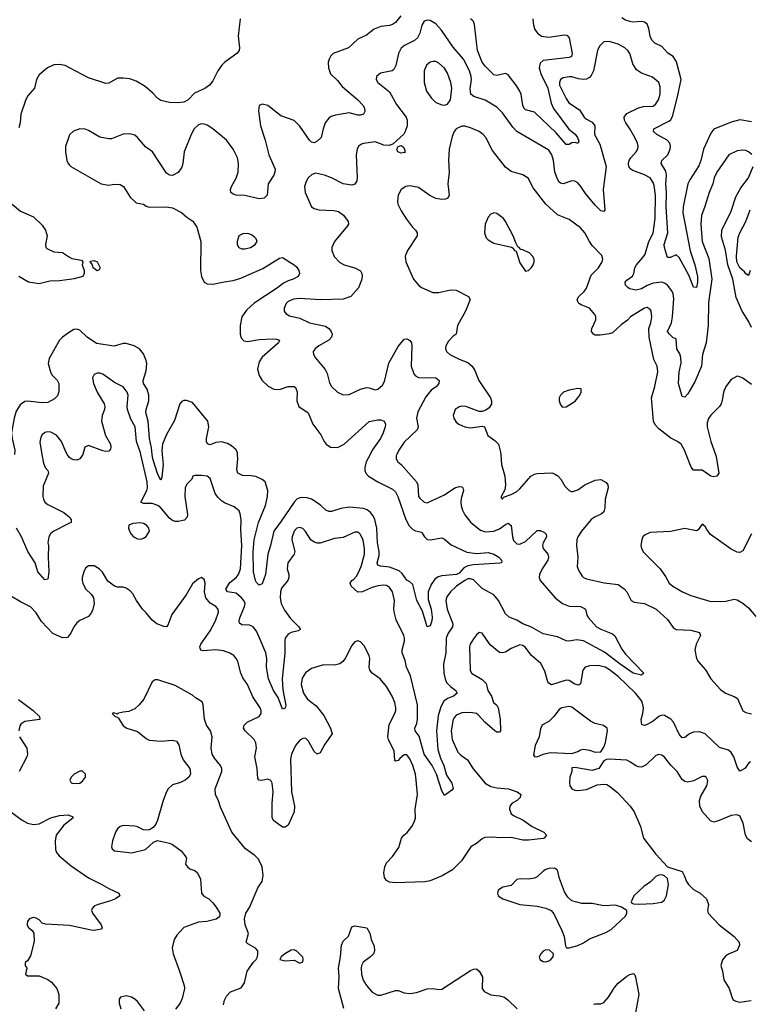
# Model space of a CAD drawing. Header units: inches. Extents: x 1839270 to 1929235, y 762242 to 910350.
# Tile 307 of 362: x 1889655 to 1894695, y 886201 to 893003. Entities that reach past the tile are written whole.
import ezdxf

# ---------------------------------------------------------------- set-up
doc = ezdxf.new("R2010")
doc.units = ezdxf.units.IN
doc.header["$MEASUREMENT"] = 0
for name, color, linetype in [('B8888', 7, 'Continuous'), ('B8889', 7, 'Continuous'), ('B8898', 7, 'Continuous'), ('B8899', 7, 'Continuous')]:
    doc.layers.add(name, color=color, linetype=linetype)

msp = doc.modelspace()

# ---------------------------------------------------------------- linework, layer by layer
at = {"layer": 'B8888', "color": 5}
for points, elevation in [([(1889809.1, 890000), (1889819.3, 889939.3), (1889830.5, 889910.5), (1889850.5, 889890), (1889854, 889870), (1889818.5, 889781.5), (1889816.1, 889710), (1889819.6, 889690), (1889828.9, 889670), (1889850, 889653.7), (1889959.1, 889599.1), (1889996, 889570), (1890000, 889564.3)], 640), ([(1890000, 889979.7), (1889989.9, 889989.9), (1889984.2, 890000)], 640), ([(1890000, 889524.7), (1889890.5, 889470), (1889869.2, 889450.8), (1889855.8, 889430), (1889850.3, 889390), (1889854.4, 889370), (1889851.7, 889290), (1889856.6, 889190), (1889850, 889139), (1889830, 889133.3), (1889779.5, 889190), (1889761.7, 889250), (1889711.7, 889330), (1889667.6, 889430), (1889633, 889490)], 640), ([(1890000, 888752.6), (1889985.1, 888734.9), (1889950, 888732.3), (1889883.5, 888763.5), (1889805.7, 888845.7), (1889770, 888905.1), (1889730, 888947.8), (1889661.4, 888981.4), (1889599, 889019)], 660), ([(1889646.4, 888306.4), (1889749, 888230), (1889792, 888190), (1889795.5, 888170), (1889792.2, 888167.8), (1889690, 888154), (1889663.4, 888136.6), (1889655.6, 888124.4), (1889649.1, 888090)], 660), ([(1889653.2, 888050), (1889704.6, 887970), (1889708.8, 887930), (1889704.2, 887910), (1889651.5, 887810)], 660), ([(1889593, 887530), (1889672.4, 887472.4), (1889710, 887453.4), (1889750, 887443.6), (1889790, 887446.9), (1889870, 887489.3), (1889930, 887505.6), (1889990.1, 887510.1), (1890000, 887506.6)], 660), ([(1890000, 887469.6), (1889961.3, 887438.7), (1889908.1, 887370), (1889899.6, 887330), (1889903.1, 887270), (1889910.3, 887250), (1889927.2, 887227.2), (1890000, 887166)], 660), ([(1890000, 886744.6), (1889833.8, 886753.8), (1889810, 886761.2), (1889790, 886784), (1889770, 886797.2), (1889750, 886801.2), (1889726.2, 886793.8), (1889710, 886775.3), (1889706.8, 886750), (1889713.7, 886733.7), (1889741, 886710), (1889753.2, 886693.2), (1889754.4, 886634.4), (1889730, 886535.3), (1889710, 886502), (1889692, 886490), (1889692, 886470), (1889704.7, 886450), (1889696, 886410), (1889710, 886398.8), (1889790, 886398.7), (1889850, 886371.6), (1889874.8, 886354.8), (1889912.7, 886310), (1889925.5, 886270), (1889926.7, 886210), (1889902.6, 886170)], 660)]:
    msp.add_lwpolyline(points, dxfattribs=dict(at, elevation=elevation))
at = {"layer": 'B8889', "color": 5}
for points, elevation in [([(1890000, 892670.4), (1889970, 892686.5), (1889930, 892693), (1889890, 892690.5), (1889848.2, 892671.8), (1889790, 892622.2), (1889772.5, 892590), (1889758.7, 892530), (1889710, 892474), (1889695.3, 892444.7), (1889662.7, 892350), (1889659.2, 892290), (1889650, 892257)], 580), ([(1890000, 892206.9), (1889972.6, 892127.4), (1889971.4, 892090), (1889981.5, 892030), (1889990.3, 892010), (1890000, 891999.5)], 620), ([(1889604.2, 891730), (1889660, 891680), (1889750, 891640.7), (1889810, 891583), (1889834.4, 891550), (1889845.5, 891510), (1889834, 891450), (1889836, 891430), (1889842, 891422), (1889890, 891400.7), (1889950, 891394), (1890000, 891363.2)], 580), ([(1890000, 891208.1), (1889930, 891199.3), (1889863.5, 891196.5), (1889790, 891178.5), (1889716.2, 891190), (1889649, 891230)], 580), ([(1890000, 890844.6), (1889950.5, 890810), (1889930.2, 890789.8), (1889858.2, 890661.8), (1889852.3, 890627.7), (1889867.2, 890570), (1889877.6, 890550), (1889913.2, 890513.2), (1889926.5, 890490), (1889926.2, 890433.8), (1889915.4, 890404.6), (1889896.1, 890383.9), (1889850, 890358.3), (1889810, 890356.3), (1889710, 890368.7), (1889690, 890365.1), (1889658, 890342), (1889630, 890299.5), (1889616.3, 890250), (1889599.8, 890150), (1889603.8, 890110), (1889621.9, 890030), (1889618.7, 890000)], 620), ([(1889984.2, 890000), (1889968.4, 890028.4), (1889943.1, 890090), (1889910, 890134), (1889870, 890154.7), (1889850, 890155.6), (1889830, 890151.8), (1889810, 890136.2), (1889801, 890119), (1889794.7, 890085.3), (1889809.1, 890000)], 640)]:
    msp.add_lwpolyline(points, dxfattribs=dict(at, elevation=elevation))
at = {"layer": 'B8898', "color": 5}
for points, elevation in [([(1890090.4, 890000), (1890087.9, 889992.1), (1890071.7, 889970), (1890050, 889960.8), (1890030, 889961.8), (1890009.9, 889969.9), (1890000, 889979.7)], 640), ([(1892260, 890000), (1892255.6, 889990), (1892255.3, 889970), (1892266.7, 889950), (1892290.1, 889930.1), (1892396.9, 889810), (1892405.8, 889790), (1892410.2, 889710.2), (1892418, 889698), (1892448.7, 889670), (1892470, 889664.7), (1892590, 889722), (1892660.9, 889770), (1892690, 889779.5), (1892710, 889777.1), (1892716.4, 889770), (1892720.3, 889750), (1892704.3, 889695.7), (1892701.6, 889670), (1892704.2, 889644.2), (1892714.2, 889614.2), (1892730, 889582), (1892770.8, 889530.8), (1892837.2, 889477.2), (1892870, 889465), (1892930, 889470.2), (1892970, 889485.3), (1893010, 889515.2), (1893030, 889524.2), (1893050.1, 889510), (1893059, 889430), (1893066.3, 889406.3), (1893090, 889383.2), (1893110, 889380.2), (1893150, 889398.5), (1893230, 889473.4), (1893250, 889474.9), (1893280.2, 889460.2), (1893291.7, 889450), (1893294.7, 889430), (1893271.3, 889390), (1893266, 889370), (1893271.3, 889350), (1893302.2, 889310), (1893307.6, 889290), (1893303.2, 889270), (1893263.5, 889210), (1893245.6, 889170), (1893243.8, 889150), (1893250.2, 889130), (1893353.4, 889010), (1893404.6, 888970), (1893450, 888951.8), (1893528.4, 888948.4), (1893556.4, 888936.4), (1893563.1, 888930), (1893572.9, 888890), (1893583.6, 888870), (1893638.9, 888810), (1893670, 888792.2), (1893750, 888759.6), (1893767.1, 888747.1), (1893815.5, 888655.5), (1893839.5, 888619.5), (1893966.8, 888490), (1893950, 888476), (1893892.7, 888490), (1893802, 888550), (1893694.7, 888634.7), (1893550, 888712.7), (1893500.5, 888719.5), (1893450, 888711), (1893430, 888712.1), (1893370, 888740.6), (1893270, 888761), (1893190, 888806), (1893130.4, 888830.4), (1893090, 888855.5), (1893035.5, 888875.5), (1893010, 888899.6), (1892963.5, 888990), (1892930, 889029.7), (1892850, 889074.8), (1892790, 889133.7), (1892770, 889141.3), (1892750, 889139.6), (1892730, 889129.3), (1892671.8, 889090), (1892631.2, 889050), (1892604.6, 889015.4), (1892598.6, 888990), (1892607.6, 888930), (1892648.2, 888830), (1892644.1, 888810), (1892614, 888766), (1892601.5, 888730), (1892598.7, 888630), (1892583.3, 888550), (1892585.6, 888490), (1892593, 888450), (1892604.1, 888424.1), (1892630, 888395.9), (1892667, 888370), (1892677.1, 888350), (1892652.2, 888330), (1892610, 888312.8), (1892585, 888295), (1892563.8, 888256.2), (1892544.9, 888195.1), (1892535.1, 888090), (1892542.3, 887962.3), (1892561.7, 887901.7), (1892585.5, 887850), (1892604.3, 887784.3), (1892639.7, 887730), (1892648.4, 887691.6), (1892640.3, 887679.7), (1892590, 887643.7), (1892570, 887676), (1892534, 887790), (1892503.5, 887850), (1892450, 887929.7), (1892413.9, 888053.9), (1892386.9, 888090), (1892384.8, 888110), (1892398.2, 888141.8), (1892403.4, 888170), (1892403, 888270), (1892354.3, 888470), (1892327.9, 888530), (1892316.7, 888576.7), (1892296.2, 888630), (1892296.8, 888650), (1892314.2, 888710), (1892313.5, 888730), (1892308.3, 888750), (1892256.8, 888856.8), (1892243.2, 888903.2), (1892239, 888930), (1892243.4, 888990), (1892230, 889051.5), (1892210, 889081.1), (1892190, 889093.8), (1892170, 889096.8), (1892128.2, 889091.8), (1892082, 889078), (1892022, 889050), (1891990, 889049.4), (1891945.1, 889090), (1891937, 889110), (1891949.6, 889130), (1891962.6, 889137.4), (1891981.8, 889158.2), (1891996.4, 889183.6), (1892013.7, 889226.3), (1892036.7, 889310), (1892037.6, 889350), (1892027.4, 889407.4), (1892010, 889447.3), (1891997.4, 889457.4), (1891990, 889462.4), (1891970, 889463.5), (1891890, 889426.2), (1891830, 889419), (1891730, 889386.8), (1891710, 889386.6), (1891690, 889392.9), (1891666.6, 889410), (1891630, 889467.3), (1891610, 889487.8), (1891590, 889494.7), (1891570, 889491.2), (1891550, 889469.4), (1891536.5, 889430), (1891535.2, 889410), (1891555.3, 889330), (1891552.2, 889310), (1891507.6, 889250), (1891503.6, 889210), (1891515.2, 889170), (1891515.2, 889150), (1891507.2, 889130), (1891463.6, 889076.4), (1891455.9, 889050), (1891453.5, 889010), (1891460.6, 888970), (1891484.2, 888924.2), (1891526.6, 888866.6), (1891583.1, 888810), (1891594.9, 888790), (1891578.9, 888781.1), (1891530, 888768.9), (1891510, 888757.6), (1891490, 888731.5), (1891485.8, 888714.3), (1891486.3, 888626.3), (1891467.3, 888450), (1891473.3, 888373.3), (1891493.4, 888266.6), (1891490, 888246), (1891470, 888241.2), (1891440.9, 888320.9), (1891408.3, 888370), (1891373.7, 888450), (1891360.7, 888530), (1891361.9, 888590), (1891354.6, 888630), (1891310, 888738), (1891290, 888778), (1891268.1, 888808.1), (1891241.5, 888821.5), (1891190, 888823.1), (1891174.5, 888834.5), (1891171.8, 888850), (1891175.8, 888870), (1891208.2, 888950), (1891211.7, 888970), (1891203.8, 888990), (1891187.8, 889010), (1891150, 889042), (1891091.6, 889050), (1891079.9, 889070), (1891105.8, 889114.2), (1891150.6, 889149.4), (1891166.9, 889170), (1891179.7, 889210), (1891189.9, 889370), (1891181.9, 889478.1), (1891184.8, 889550), (1891178.9, 889590), (1891170.6, 889610.6), (1891137.3, 889637.3), (1891070, 889665.8), (1891050, 889679.2), (1891024, 889704), (1891006.2, 889730), (1890970, 889832.7), (1890950, 889849.5), (1890910, 889855.1), (1890865.4, 889854.6), (1890850.9, 889849.1), (1890844, 889830), (1890810, 889793.6), (1890798.2, 889770), (1890796.3, 889710), (1890814.1, 889585.9), (1890812.4, 889567.6), (1890793.7, 889546.3), (1890750, 889536.1), (1890730, 889536.2), (1890710, 889543.2), (1890690, 889559.5), (1890630, 889631.3), (1890610, 889647.1), (1890570, 889660.9), (1890510, 889660.9), (1890491.1, 889670), (1890533.6, 889750), (1890537.5, 889770), (1890535, 889810), (1890491.5, 890000)], 640), ([(1890640.5, 890000), (1890645.9, 889930), (1890636.3, 889843.7), (1890630, 889822.7), (1890610, 889861.2), (1890574.5, 889970), (1890571.3, 890000)], 620), ([(1892075, 890000), (1892048.7, 889950), (1892038.4, 889910), (1892040.2, 889890), (1892047.1, 889870), (1892063.6, 889850), (1892130, 889809.6), (1892230, 889760.1), (1892250, 889742.6), (1892266.3, 889710), (1892322.8, 889550), (1892345.9, 889505.9), (1892370, 889480.7), (1892390, 889471.3), (1892430, 889463.1), (1892451.6, 889430), (1892470, 889411.6), (1892490, 889410.2), (1892570, 889424.2), (1892590, 889414), (1892635.3, 889375.3), (1892743.8, 889323.8), (1892810, 889314.8), (1892890, 889322.6), (1892930, 889310.4), (1892964, 889290), (1892984, 889270), (1892984.7, 889255.3), (1892982, 889250), (1892972.1, 889247.9), (1892790, 889237.8), (1892750, 889230.5), (1892722.4, 889217.6), (1892690, 889180.7), (1892672, 889170), (1892570, 889161.2), (1892546.6, 889153.4), (1892522.7, 889137.3), (1892497.6, 889102.4), (1892477, 889050), (1892476.9, 888996.9), (1892498.5, 888930), (1892505.1, 888874.9), (1892503.1, 888850), (1892490, 888816), (1892470, 888809), (1892436.9, 888916.9), (1892397.9, 888990), (1892370, 889101.3), (1892350, 889120.4), (1892330, 889131.1), (1892297.9, 889177.9), (1892275.6, 889195.6), (1892210, 889222.2), (1892147.7, 889227.7), (1892130, 889234), (1892125, 889250), (1892137.5, 889302.5), (1892138.8, 889330), (1892125.6, 889390), (1892121.7, 889490), (1892108.5, 889550), (1892096.3, 889576.3), (1892079.1, 889599.1), (1892056.2, 889616.2), (1892030, 889626.2), (1891930, 889636.2), (1891873.4, 889626.6), (1891810, 889605.1), (1891790, 889605.1), (1891770, 889614.5), (1891730, 889651.1), (1891671.6, 889690), (1891641.1, 889701.1), (1891610, 889703.4), (1891590, 889700.2), (1891570.1, 889689.9), (1891550, 889669.8), (1891461.8, 889538.2), (1891409.6, 889470), (1891388.6, 889370), (1891368.6, 889311.4), (1891352, 889170), (1891330, 889107), (1891310, 889097.6), (1891290, 889115.1), (1891283.5, 889130), (1891270.8, 889190), (1891268, 889328), (1891275.4, 889410), (1891305.1, 889530), (1891352.6, 889647.4), (1891367.3, 889710), (1891369.9, 889750), (1891350, 889809.7), (1891330, 889827), (1891287.3, 889847.3), (1891253.2, 889853.2), (1891193.9, 889853.9), (1891161.7, 889870), (1891154.7, 889894.7), (1891161.6, 889970), (1891159.6, 890000)], 620), ([(1892977.7, 890000), (1892983.2, 889930), (1893006, 889850), (1893010.4, 889790), (1893005.3, 889754.7), (1892981, 889710), (1892981, 889701), (1892990, 889692), (1892996, 889704), (1893050, 889723.8), (1893090, 889744.4), (1893110, 889761.6), (1893186, 889850), (1893210, 889863.6), (1893230, 889867.7), (1893330, 889872.7), (1893350, 889864.9), (1893371.8, 889851.8), (1893394, 889830), (1893420.5, 889780.5), (1893450, 889751.3), (1893470, 889742), (1893510, 889754.8), (1893559, 889790), (1893630, 889823.1), (1893670, 889826), (1893706.4, 889806.4), (1893718, 889790), (1893720.3, 889770), (1893700.1, 889690), (1893696.2, 889630), (1893690, 889602.4), (1893671.8, 889588.2), (1893630, 889569.7), (1893603.6, 889550), (1893536.9, 889470), (1893511.5, 889430), (1893504.4, 889410), (1893500.9, 889370), (1893510.2, 889290.2), (1893506.6, 889226.6), (1893516.9, 889196.9), (1893539.6, 889159.6), (1893549.3, 889149.3), (1893570, 889140.9), (1893693, 889113), (1893790, 889100.8), (1893831.5, 889071.5), (1893850, 889050.3), (1893878, 888990), (1893899.6, 888979.6), (1893970.7, 888970), (1894050.5, 888930), (1894130, 888859.1), (1894170, 888804.9), (1894190, 888790.4), (1894290, 888784.9), (1894351, 888770), (1894358, 888750), (1894327.2, 888690), (1894319.5, 888650), (1894330, 888591.3), (1894341.6, 888570), (1894393, 888513), (1894430.2, 888450.2), (1894495.8, 888375.8), (1894530, 888350.3), (1894590, 888328.7), (1894613.7, 888313.7), (1894650, 888228), (1894670, 888216.3), (1894710, 888208)], 660), ([(1894460.2, 890000), (1894465.4, 889985.4), (1894483.2, 889870), (1894470.3, 889850), (1894450, 889846), (1894429.9, 889849.9), (1894370, 889890.8), (1894310, 889891.8), (1894293, 889913), (1894258.4, 890000)], 660), ([(1890000, 889564.3), (1890010.3, 889549.7), (1890010.2, 889529.8), (1890000, 889524.7)], 640), ([(1894710, 889452), (1894650, 889335.1), (1894630, 889323), (1894610, 889325.1), (1894570, 889344.4), (1894427.7, 889447.7), (1894400.7, 889480.7), (1894390, 889502), (1894370, 889518), (1894342, 889478), (1894330, 889473.2), (1894250, 889488.2), (1894150, 889467.4), (1894010, 889461.1), (1893974.9, 889445.1), (1893960.4, 889430), (1893952, 889410), (1893946.4, 889370), (1893950.4, 889350), (1893964.4, 889324.4), (1894079.3, 889210), (1894116.9, 889156.9), (1894142.4, 889110), (1894165.5, 889090), (1894233.4, 889050), (1894290, 889026.5), (1894430, 888983.2), (1894532.8, 888987.2), (1894590, 889000.5), (1894610, 888995.5), (1894650, 888972.7), (1894690, 888939.5), (1894740, 888880)], 680), ([(1894703.7, 887876.3), (1894691.5, 887868.5), (1894663.8, 887830), (1894630, 887812), (1894610, 887840.7), (1894588.4, 887910), (1894570, 887941.1), (1894550, 887956.1), (1894490, 887976), (1894390, 888069.3), (1894350, 888083.2), (1894310, 888082.2), (1894280.9, 888070), (1894250, 888044.4), (1894230, 888041.7), (1894210, 888066.6), (1894170.4, 888150.4), (1894152, 888170), (1894110, 888195.7), (1894090, 888198), (1894070, 888189.8), (1894030, 888158.2), (1893990, 888134.8), (1893970, 888127.2), (1893951.7, 888131.7), (1893948.7, 888168.7), (1893960.3, 888210), (1893963.8, 888250), (1893955.1, 888290), (1893945.6, 888305.6), (1893908.7, 888350), (1893790, 888465), (1893730, 888511.6), (1893699.1, 888530), (1893650, 888542), (1893590, 888538.7), (1893561.6, 888530), (1893545.5, 888510), (1893530, 888416), (1893514, 888406), (1893490, 888413.7), (1893450, 888438.8), (1893430, 888441.2), (1893329, 888409), (1893310, 888419.7), (1893303.1, 888430), (1893283.2, 888503.2), (1893254.6, 888554.5), (1893189.7, 888610), (1893147.7, 888667.7), (1893130, 888678.9), (1893110, 888684), (1893050, 888660.4), (1893010, 888634.2), (1892990, 888628.3), (1892970, 888630.8), (1892904.4, 888684.4), (1892850, 888764.5), (1892830, 888769.5), (1892810, 888754.5), (1892790, 888727), (1892767.9, 888690), (1892762, 888670), (1892767.4, 888510), (1892777.1, 888490), (1892850, 888445.7), (1892876.7, 888416.7), (1892888, 888370), (1892915.2, 888330), (1892927, 888287), (1892950, 888268.4), (1892959.2, 888250), (1892974.8, 888170), (1892977, 888090), (1892970, 888081.6), (1892958.7, 888081.3), (1892950, 888081.5), (1892936.9, 888090), (1892870, 888147.8), (1892822, 888202), (1892810, 888209.7), (1892770, 888216.2), (1892710, 888213.7), (1892670, 888197.6), (1892649.6, 888170.4), (1892634.8, 888090), (1892642.4, 888030), (1892682, 887942), (1892701.3, 887921.3), (1892749.5, 887889.5), (1892786.9, 887826.9), (1892870.4, 887730), (1892910, 887706), (1892950, 887696.9), (1893030.7, 887690), (1893090.6, 887670), (1893113.4, 887653.4), (1893116.4, 887650), (1893112.4, 887630), (1893090.4, 887610), (1893058, 887590), (1893041.3, 887570), (1893037.6, 887550), (1893050, 887517.6), (1893065.3, 887505.3), (1893133.6, 887473.6), (1893194, 887430), (1893275.5, 887390), (1893293.4, 887370), (1893278.4, 887350), (1893270, 887346), (1893170, 887335.3), (1893130, 887336.1), (1893050, 887353.3), (1892970.7, 887350.7), (1892923.6, 887356.4), (1892867.3, 887352.7), (1892850, 887345.1), (1892810, 887312), (1892770.5, 887289.5), (1892707, 887193), (1892644, 887130), (1892572.4, 887087.6), (1892490, 887054.7), (1892453.8, 887046.2), (1892250, 887041.3), (1892210, 887044.5), (1892190, 887057.2), (1892176.2, 887076.2), (1892169.6, 887110), (1892176.9, 887150), (1892190, 887178), (1892230, 887221.6), (1892274.7, 887285.3), (1892293.1, 887350), (1892308.7, 887370), (1892332, 887388), (1892364.2, 887430), (1892380.8, 887459.2), (1892390, 887486.8), (1892386.3, 887550), (1892403.9, 887650), (1892394.4, 887750), (1892388.6, 887790), (1892370.4, 887850), (1892350, 887896.3), (1892330, 887925.1), (1892310, 887924.7), (1892280, 887900), (1892270, 887886), (1892250, 887881.6), (1892247.3, 887887.3), (1892240.8, 887950), (1892202.3, 888030), (1892198.8, 888050), (1892206.9, 888133.1), (1892247, 888210), (1892252.5, 888230), (1892253.6, 888250), (1892245.5, 888285.5), (1892228.5, 888330), (1892190, 888397.6), (1892144.7, 888450), (1892090, 888489.6), (1892073.7, 888510), (1892069.8, 888530), (1892073.8, 888590), (1892070, 888609), (1892036.2, 888676.2), (1892010, 888706), (1891990, 888712.7), (1891970, 888706), (1891950, 888679.3), (1891902.4, 888590), (1891888.2, 888570), (1891866.9, 888553.1), (1891830, 888543.1), (1891754.6, 888545.4), (1891670, 888520.5), (1891630, 888491.5), (1891606.6, 888453.4), (1891600.6, 888410), (1891615.9, 888350), (1891644, 888310), (1891702.2, 888262.2), (1891756.7, 888196.7), (1891801.6, 888110), (1891813.1, 888070), (1891762.4, 887997.6), (1891730, 887939.3), (1891710, 887929.3), (1891690, 887946.6), (1891650, 888019.5), (1891630, 888038.7), (1891610, 888037.4), (1891590, 888026.3), (1891561.3, 887990), (1891532.3, 887930), (1891526, 887894), (1891531.9, 887670), (1891552.6, 887570), (1891550.3, 887530), (1891510, 887439.3), (1891490, 887424.5), (1891470, 887424.5), (1891410, 887469.4), (1891399.6, 887490), (1891399.8, 887590), (1891405.5, 887670), (1891399.8, 887730), (1891390, 887747.8), (1891370, 887756.4), (1891327, 887747), (1891308.6, 887748.6), (1891300.3, 887760.3), (1891296.2, 887830), (1891280.2, 887910), (1891290.6, 887970), (1891286.9, 888006.9), (1891275.3, 888030), (1891212.4, 888090), (1891202, 888110), (1891206.6, 888130), (1891226, 888150), (1891310, 888190.4), (1891323.5, 888210), (1891324, 888230), (1891317.3, 888250), (1891265.8, 888325.8), (1891228.2, 888410), (1891195.8, 888455.8), (1891182.2, 888490), (1891161.7, 888570), (1891150.7, 888590.7), (1891133.3, 888610), (1891107.9, 888627.9), (1891062.2, 888642.2), (1891010, 888650.6), (1890922.8, 888642.8), (1890907.6, 888647.6), (1890900.9, 888660.9), (1890899.1, 888670), (1890905.8, 888690), (1890970, 888782), (1891007.3, 888850), (1891028.4, 888910), (1891025.4, 888930), (1891010, 888949.6), (1890970, 888972), (1890941.4, 889010), (1890931.8, 889050), (1890935.6, 889110), (1890930, 889135.3), (1890910, 889149), (1890890, 889141.2), (1890850, 889106), (1890804.4, 889030), (1890705.1, 888894.9), (1890678.9, 888821.1), (1890670, 888809.5), (1890650, 888811.8), (1890603.7, 888830), (1890570, 888855.1), (1890530, 888905.4), (1890504, 888930), (1890461.6, 888990), (1890436.6, 889036.6), (1890417.5, 889057.5), (1890390, 889076.2), (1890370, 889082), (1890330, 889082.7), (1890309.6, 889089.6), (1890264.8, 889124.8), (1890227.7, 889187.7), (1890205.2, 889210), (1890170, 889229.5), (1890130.5, 889229.5), (1890110, 889214), (1890098, 889190), (1890087, 889150), (1890087, 889130), (1890090.4, 889110), (1890110, 889070.8), (1890152.2, 889032.2), (1890164.9, 889010), (1890170.4, 888970), (1890161.6, 888930), (1890152, 888908), (1890130, 888881.2), (1890070, 888852.6), (1890050, 888837.4), (1890030, 888809.3), (1890003.4, 888756.6), (1890000, 888752.6)], 660), ([(1891062, 886198), (1891069.5, 886230), (1891083.3, 886256.7), (1891111.7, 886288.3), (1891185.6, 886314.4), (1891209, 886350), (1891227, 886430), (1891270, 886491.3), (1891289.3, 886510.7), (1891299, 886530), (1891301.2, 886550), (1891299.3, 886570), (1891285.2, 886590), (1891230, 886619.3), (1891219.3, 886630), (1891235.1, 886690), (1891211.8, 886750), (1891207.7, 886792.3), (1891218.4, 886830), (1891241.6, 886870), (1891302.9, 887010), (1891329.6, 887050), (1891338, 887090), (1891329.7, 887150), (1891304.1, 887204.1), (1891278.4, 887230), (1891215.7, 887275.7), (1891121.5, 887390), (1891042.2, 887562.2), (1891027.9, 887607.9), (1891007, 887650), (1891004.5, 887690), (1891052.3, 887810), (1891052, 887830), (1891042.7, 887850), (1891001, 887901), (1890985.1, 887930), (1890978.7, 887970), (1890985.1, 888050), (1890972.8, 888090), (1890946.3, 888130), (1890931.3, 888170), (1890922.9, 888270), (1890916.2, 888290), (1890870, 888317.4), (1890850, 888336.9), (1890730, 888403.6), (1890610, 888443.7), (1890590, 888442.7), (1890570, 888429), (1890512.2, 888310), (1890480.3, 888270), (1890450, 888242), (1890410, 888224.7), (1890370, 888219.6), (1890332, 888210), (1890330, 888206), (1890305.4, 888214.6), (1890294, 888210), (1890314, 888190), (1890330, 888186), (1890338, 888178), (1890370, 888126), (1890396, 888110), (1890470, 888085.7), (1890530, 888036.4), (1890550, 888025.3), (1890630, 888019), (1890710, 888026.4), (1890738.3, 888018.3), (1890754.9, 887994.9), (1890769.1, 887929.1), (1890783.8, 887890), (1890831.3, 887830), (1890834.8, 887790), (1890824.7, 887770), (1890798, 887750), (1890766.6, 887733.4), (1890710, 887716.3), (1890681.3, 887690), (1890668.8, 887670), (1890647.4, 887610), (1890607.7, 887472.3), (1890594.9, 887445.1), (1890577.3, 887422.7), (1890552.8, 887407.2), (1890530, 887403.7), (1890510, 887407), (1890470, 887427), (1890450, 887432), (1890370, 887435.6), (1890350, 887429.6), (1890330, 887412.3), (1890317.6, 887390), (1890295.5, 887330), (1890288.3, 887288.3), (1890294.4, 887274.4), (1890310, 887261), (1890430, 887248.5), (1890524, 887270), (1890578.4, 887321.6), (1890607, 887333), (1890690, 887315.5), (1890710, 887306), (1890770, 887261.6), (1890797.1, 887230), (1890807.7, 887210), (1890801.1, 887170), (1890815.3, 887150), (1890830, 887137.4), (1890865.7, 887125.7), (1890884, 887110), (1890905.2, 887065.2), (1890910.5, 886970), (1890927.5, 886947.5), (1890961, 886930), (1890990, 886902.8), (1891012.8, 886872.8), (1891038, 886830), (1891038, 886822), (1891034.4, 886805.6), (1891011.3, 886790), (1890947.7, 886772.3), (1890890, 886769.7), (1890790, 886732), (1890740.7, 886679.3), (1890722, 886650), (1890708.3, 886591.7), (1890714.4, 886550), (1890758, 886430), (1890790.7, 886330), (1890793.4, 886310), (1890777.6, 886242.4), (1890763.8, 886210), (1890731.3, 886168.7)], 680), ([(1894710, 887324.2), (1894683.4, 887343.4), (1894668.9, 887368.9), (1894653.2, 887453.2), (1894630, 887504), (1894609.4, 887509.4), (1894570, 887506.6), (1894486.8, 887470), (1894450, 887459.7), (1894427.9, 887467.9), (1894370.7, 887530.7), (1894354, 887570), (1894351.8, 887610), (1894360.6, 887639.4), (1894402.6, 887710), (1894407.5, 887747.5), (1894397.2, 887770), (1894390, 887776), (1894370, 887774.5), (1894310, 887745.4), (1894270, 887735.8), (1894250, 887739.7), (1894230, 887753.6), (1894196, 887810), (1894152.2, 887852.2), (1894110, 887907.8), (1894090, 887922.9), (1894070, 887927.6), (1894050, 887919.7), (1893983.4, 887856.6), (1893950, 887840.4), (1893930, 887841), (1893910, 887848.4), (1893874.9, 887874.9), (1893848.5, 887888.5), (1893726, 887894), (1893707.3, 887892.7), (1893690, 887884), (1893656, 887830), (1893610, 887816), (1893490, 887837.2), (1893470, 887835.3), (1893468.4, 887810), (1893456, 887770), (1893453.7, 887733.7), (1893455.8, 887710), (1893469, 887689), (1893490, 887680.3), (1893510, 887678.9), (1893570, 887684.9), (1893643.3, 887716.7), (1893690, 887723.1), (1893710, 887719.3), (1893730, 887708), (1893783.4, 887663.4), (1893872.4, 887570), (1893900.3, 887530), (1893944.4, 887430), (1893964.4, 887350), (1894050, 887238.8), (1894130, 887151.3), (1894230, 887118), (1894246, 887090), (1894260.5, 887050), (1894274, 887030), (1894310, 886994.8), (1894356, 886970), (1894398.8, 886930), (1894413.4, 886890), (1894406, 886850), (1894411, 886830), (1894486, 886750), (1894590.7, 886670), (1894624, 886630), (1894626.8, 886610), (1894610, 886574), (1894550, 886546.6), (1894530, 886532.7), (1894510, 886509), (1894498.4, 886470), (1894510.4, 886430), (1894519.3, 886370), (1894556.4, 886310), (1894579.1, 886239.1), (1894586, 886230), (1894602, 886222), (1894630, 886215.3), (1894706.9, 886226.9)], 680), ([(1890000, 887506.6), (1890019.5, 887499.5), (1890025.5, 887490), (1890000, 887469.6)], 660), ([(1890000, 887166), (1890003.2, 887163.2), (1890130, 887075.5), (1890223.8, 887030), (1890270, 887001.1), (1890341, 886970), (1890346, 886950), (1890316, 886930), (1890283.6, 886916.4), (1890190, 886889.5), (1890170, 886879.3), (1890155.9, 886864.1), (1890150.7, 886850), (1890157.3, 886830), (1890217.3, 886750), (1890224.7, 886730), (1890218.8, 886721.2), (1890170, 886711.8), (1890150, 886713), (1890010, 886744), (1890000, 886744.6)], 660), ([(1891893.2, 886173.2), (1891857.1, 886310), (1891862.3, 886390), (1891856.8, 886450), (1891871, 886530), (1891877.6, 886610), (1891890, 886637.3), (1891927.2, 886672.8), (1891950, 886736), (1891970, 886742.8), (1892052, 886730), (1892073.7, 886693.7), (1892082.8, 886650), (1892103.5, 886603.5), (1892106.8, 886570), (1892098.8, 886550), (1892078.8, 886530), (1892027.2, 886492.8), (1892016.4, 886470), (1892013.7, 886450), (1892015.6, 886410), (1892027.7, 886367.7), (1892050.3, 886330), (1892090, 886284.2), (1892130, 886264.6), (1892150, 886264.6), (1892250, 886296.4), (1892270, 886297.1), (1892310, 886280.5), (1892350, 886275.5), (1892396.9, 886283.1), (1892470, 886308), (1892510, 886310.5), (1892550, 886304), (1892570, 886306.8), (1892770, 886435.8), (1892790, 886443.8), (1892810, 886445.5), (1892830, 886430.7), (1892852.4, 886390), (1892850.6, 886310.6), (1892862.8, 886290), (1892910, 886265.5), (1892970, 886259.5), (1893002.8, 886250), (1893030, 886230.6), (1893092.4, 886170)], 660), ([(1893619, 886201), (1893630, 886204), (1893670, 886203.8), (1893690, 886213), (1893722.9, 886250), (1893763.7, 886316.3), (1893790, 886348.2), (1893850, 886396.4), (1893870, 886408), (1893894.8, 886414.8), (1893904, 886404), (1893908.4, 886388.4), (1893932, 886270), (1893907.4, 886130)], 660), ([(1890516.5, 886156.5), (1890470, 886221.6), (1890450, 886237.6), (1890428.7, 886250), (1890390, 886259.5), (1890352, 886250), (1890343, 886237), (1890342, 886210), (1890353, 886170)], 680)]:
    msp.add_lwpolyline(points, dxfattribs=dict(at, elevation=elevation))
for points, elevation in [([(1890490, 889528.3), (1890436.5, 889523.5), (1890409, 889511), (1890406.7, 889490), (1890414.4, 889470), (1890424.4, 889450), (1890442, 889430), (1890470, 889416.4), (1890490, 889414.9), (1890510, 889420.4), (1890530, 889433.4), (1890551.2, 889470), (1890547.6, 889490), (1890533.6, 889510), (1890510, 889523.5)], 660), ([(1893450, 888259.2), (1893401, 888250), (1893382.6, 888237.4), (1893344.9, 888190), (1893310, 888156), (1893267.3, 888132.7), (1893253, 888107), (1893242.4, 888050), (1893215.5, 887990), (1893204.5, 887924.5), (1893210, 887912), (1893230, 887911), (1893270, 887928.2), (1893319.1, 887940.9), (1893470, 887934), (1893510, 887946.8), (1893530, 887958.8), (1893550, 887962.8), (1893590, 887957.3), (1893630, 887942), (1893670, 887944.7), (1893690, 887978), (1893700.5, 888010), (1893715.6, 888090), (1893712.3, 888110), (1893686.6, 888126.6), (1893630, 888140.9), (1893598, 888158), (1893470, 888254.2)], 680), ([(1890090, 887812), (1890070, 887812), (1890031, 887790), (1890011, 887770), (1890001, 887750), (1890010.9, 887730.9), (1890025.5, 887725.5), (1890070, 887728.7), (1890090, 887741.6), (1890109.4, 887770), (1890109.2, 887790)], 680), ([(1893350, 887141.2), (1893310, 887139.3), (1893290, 887132), (1893270, 887120.9), (1893230, 887080.7), (1893210, 887071.5), (1893170, 887064.7), (1893112.3, 887067.7), (1893090, 887063.6), (1893050, 887022.4), (1892992, 887010), (1892961, 886990), (1892956, 886970), (1892961, 886950), (1892991.3, 886930), (1893110, 886890.4), (1893230, 886879.3), (1893290, 886866), (1893326.8, 886850), (1893345.5, 886825.5), (1893400.7, 886710), (1893416.3, 886670), (1893425.4, 886605.4), (1893431.6, 886591.6), (1893450, 886591), (1893510, 886608.2), (1893550, 886626), (1893590, 886654), (1893702.9, 886697.1), (1893741.8, 886718.2), (1893839, 886810), (1893849, 886830), (1893848, 886850), (1893813.2, 886873.2), (1893770, 886885.2), (1893690, 886882.4), (1893610, 886897.6), (1893537.1, 886897.1), (1893470, 886916), (1893442.5, 886942.5), (1893418, 886978), (1893383, 887070), (1893370, 887128)], 680), ([(1894090, 887095.3), (1894070, 887094), (1894050, 887084), (1894012, 887048), (1893966.1, 887013.9), (1893897.3, 886950), (1893878, 886910), (1893882, 886902), (1893895.3, 886895.3), (1893933.2, 886893.2), (1894030, 886897), (1894090, 886906), (1894110, 886922.4), (1894124, 886950), (1894136, 887030), (1894128.7, 887070), (1894110, 887088.7)], 680), ([(1891550, 886577.2), (1891530, 886575.1), (1891486, 886550), (1891462, 886530), (1891452, 886510), (1891490, 886500.7), (1891550, 886506.8), (1891590, 886486), (1891610, 886494), (1891614, 886510), (1891610, 886526), (1891570, 886568.7)], 680), ([(1893290, 886578), (1893270, 886569.2), (1893254, 886550), (1893244, 886530), (1893247.3, 886510), (1893270, 886497.3), (1893290, 886494), (1893310, 886500.7), (1893324, 886510), (1893339, 886530), (1893342, 886550), (1893314.2, 886574.2)], 680)]:
    msp.add_lwpolyline(points, close=True, dxfattribs=dict(at, elevation=elevation))
at = {"layer": 'B8899', "color": 5}
for points, elevation in [([(1892287.1, 893030), (1892250, 892984.7), (1892230.3, 892970), (1892210, 892963.1), (1892150, 892955.3), (1892103.2, 892936.8), (1892050, 892895.6), (1891990, 892869.4), (1891927.3, 892810), (1891820.7, 892770), (1891805.4, 892754.6), (1891792.4, 892730), (1891786.7, 892710), (1891788.5, 892670), (1891802.4, 892630), (1891850, 892582.4), (1891882.1, 892542.1), (1891990.2, 892450), (1892027.6, 892410), (1892037.5, 892390), (1892039.2, 892370), (1892029.1, 892350.9), (1892010, 892344.5), (1891990, 892344.8), (1891930, 892360.5), (1891835.5, 892344.5), (1891805.7, 892334.3), (1891790, 892323.6), (1891765.5, 892290), (1891751.3, 892250), (1891738.4, 892190), (1891710, 892163.7), (1891690, 892153.8), (1891670, 892156.8), (1891656.2, 892170), (1891590, 892267.9), (1891550, 892306.9), (1891458.9, 892338.9), (1891370, 892411), (1891330, 892419.6), (1891308.9, 892411.1), (1891305.1, 892374.9), (1891318.4, 892270), (1891351.1, 892170), (1891375.2, 892070), (1891419.6, 891970), (1891418.5, 891950), (1891410.2, 891930), (1891371.2, 891870), (1891365.3, 891790), (1891344, 891770), (1891310, 891765), (1891210, 891789.9), (1891151.6, 891791.6), (1891130, 891797.7), (1891113.3, 891810), (1891112.4, 891830), (1891119.2, 891850), (1891150.4, 891909.6), (1891163.4, 891950), (1891167.6, 892010), (1891160.8, 892050), (1891130.3, 892110), (1891084.5, 892170), (1890990, 892249), (1890950, 892274), (1890930, 892281.2), (1890910, 892283), (1890890, 892277), (1890859.3, 892250), (1890838.9, 892210), (1890791, 892090), (1890783, 892010), (1890775.1, 891984.9), (1890750, 891948.6), (1890710, 891926.9), (1890690, 891928.2), (1890670, 891942.9), (1890572.4, 892090), (1890525, 892125), (1890470, 892189.8), (1890450, 892205.3), (1890414.1, 892214.1), (1890370, 892212.7), (1890290, 892181), (1890270, 892179.4), (1890210, 892192.7), (1890130, 892238.5), (1890106.5, 892246.5), (1890070, 892248.6), (1890026.1, 892233.9), (1890001.1, 892210), (1890000, 892206.9)], 620), ([(1891177.8, 893010), (1891165.2, 892890), (1891174, 892810), (1891170.3, 892789.7), (1891154, 892770), (1891071.1, 892708.9), (1891051.1, 892688.9), (1891023.7, 892650), (1890990, 892581.2), (1890967.3, 892550), (1890933, 892527), (1890863.2, 892496.8), (1890819.3, 892450), (1890790, 892434.3), (1890750, 892428.9), (1890690, 892432.2), (1890630, 892446), (1890610, 892459.5), (1890576, 892496), (1890521.8, 892541.8), (1890458.7, 892578.7), (1890415.8, 892595.8), (1890370, 892600.4), (1890330, 892598.6), (1890270, 892566), (1890250, 892563.2), (1890130, 892600.6), (1890000, 892670.4)], 580), ([(1894711.4, 892071.4), (1894690, 892091.1), (1894670, 892100.4), (1894650, 892103.1), (1894610, 892098.5), (1894554.3, 892070), (1894470.2, 891950), (1894452, 891910), (1894442, 891870), (1894416.9, 891810), (1894387.9, 891712.1), (1894363.5, 891650), (1894360.5, 891590), (1894370.2, 891470), (1894414.3, 891354.3), (1894435.1, 891210), (1894411.9, 891050), (1894409.6, 890890), (1894397.7, 890770), (1894372.5, 890690), (1894364.6, 890610), (1894318, 890502), (1894270, 890419.7), (1894250, 890395.6), (1894230, 890400.9), (1894206.3, 890490), (1894210.7, 890570), (1894223.4, 890630), (1894222.7, 890670), (1894215.3, 890695.3), (1894194.5, 890730), (1894190, 890799.3), (1894170, 890805.7), (1894143.1, 890830), (1894130.7, 890850), (1894156.8, 890910), (1894164, 890950), (1894174.2, 891074.2), (1894169.1, 891109.1), (1894160.3, 891130), (1894130, 891168.3), (1894110, 891183.1), (1894090, 891190.8), (1894030, 891182.1), (1893990, 891167.9), (1893950, 891145.1), (1893910, 891135.2), (1893870, 891143.7), (1893859.2, 891150), (1893840.7, 891170), (1893838, 891190), (1893850, 891203.6), (1893888.8, 891231.2), (1893898, 891250), (1893904.8, 891290), (1893915.5, 891310), (1893960.5, 891359.5), (1893976.5, 891383.5), (1894000.2, 891470), (1894031.2, 891528.8), (1894044.1, 891630), (1894047.8, 891790), (1894037, 891857), (1894030, 891878), (1894010.4, 891910.4), (1893970, 891930.9), (1893890, 891961.8), (1893872.9, 891972.9), (1893862.5, 891990), (1893860.3, 892010), (1893865.8, 892030), (1893877.3, 892050), (1893913.1, 892090), (1893925.3, 892110), (1893927.3, 892130), (1893922.7, 892150), (1893903.8, 892190), (1893870.6, 892250), (1893841.7, 892290), (1893832.5, 892310), (1893830.6, 892330), (1893850, 892356.4), (1893930, 892394.7), (1893963.8, 892403.8), (1894030, 892406.9), (1894050, 892422.6), (1894068.6, 892450), (1894079.3, 892490), (1894079.3, 892539.3), (1894069.8, 892569.7), (1894026.1, 892606.1), (1893950, 892634.7), (1893916.3, 892656.3), (1893890, 892698), (1893869.8, 892770), (1893856.4, 892790), (1893834.3, 892810), (1893790, 892835.3), (1893727.2, 892852.8), (1893690, 892849.6), (1893659.9, 892820.1), (1893646.7, 892790), (1893619.4, 892650), (1893602.5, 892617.5), (1893590, 892604.1), (1893570, 892593.6), (1893549.8, 892589.8), (1893514.8, 892594.8), (1893470, 892608.7), (1893450, 892608.6), (1893410, 892601), (1893390, 892589.4), (1893382.8, 892570), (1893383.5, 892550), (1893430, 892458.4), (1893449.2, 892430), (1893520.9, 892380.9), (1893554.4, 892330), (1893570, 892315.9), (1893610, 892295), (1893627.1, 892270), (1893626.4, 892210), (1893663.1, 892143.1), (1893705.1, 891990), (1893685.4, 891830), (1893697.6, 891690), (1893690, 891678), (1893670, 891683), (1893630, 891722.6), (1893562.5, 891802.5), (1893531.8, 891851.8), (1893510, 891875.4), (1893490, 891886.9), (1893470, 891889.7), (1893410, 891868.5), (1893390, 891873.3), (1893382, 891882), (1893370, 891900.9), (1893351.9, 891951.9), (1893341.7, 892030), (1893330.7, 892070), (1893310, 892102.6), (1893090, 892230.9), (1893060.8, 892260.8), (1892990, 892360.5), (1892950, 892398), (1892870, 892448.5), (1892792.7, 892472.7), (1892771.3, 892490), (1892766.5, 892526.5), (1892775.2, 892590), (1892773.8, 892610), (1892761.7, 892650), (1892720.2, 892730), (1892650, 892812.8), (1892569.9, 892930), (1892530, 892975.7), (1892490, 892998.5), (1892470, 893000.8), (1892450, 892992.1), (1892433.9, 892966.1), (1892419.1, 892910), (1892402.2, 892877.8), (1892381.4, 892858.6), (1892314.1, 892825.9), (1892290, 892806.6), (1892271.8, 892770), (1892254.1, 892685.9), (1892239.8, 892660.2), (1892229.1, 892650.9), (1892147.1, 892632.9), (1892119.3, 892610), (1892118.4, 892590), (1892128.4, 892570), (1892210, 892506), (1892256.9, 892416.9), (1892324.9, 892330), (1892331.7, 892310), (1892331.8, 892270), (1892318.7, 892230), (1892307.9, 892212.1), (1892234.9, 892145.1), (1892210, 892134), (1892170, 892137.7), (1892110, 892158.8), (1892030, 892148.4), (1892015.4, 892144.6), (1891995.5, 892130), (1891985.3, 892110), (1891980.2, 892070), (1891986.7, 891910), (1891983.8, 891890), (1891970, 891867), (1891950, 891859.6), (1891890, 891869.6), (1891810, 891911.1), (1891761.2, 891930), (1891698, 891942), (1891670, 891932), (1891648.7, 891911.3), (1891633.8, 891886.2), (1891622, 891850), (1891628, 891810), (1891670.8, 891710), (1891690, 891698), (1891722, 891690), (1891824.5, 891684.5), (1891857.8, 891677.8), (1891892.8, 891652.8), (1891923, 891610), (1891925.5, 891590), (1891920.4, 891579.6), (1891830.1, 891469.9), (1891812, 891430), (1891810.2, 891410), (1891827.2, 891367.2), (1891866.6, 891326.6), (1891897.1, 891310), (1891970.1, 891290.1), (1892008.4, 891268.4), (1892019, 891250), (1892021.5, 891230), (1892016.4, 891203.6), (1891994.9, 891150), (1891941.7, 891090), (1891890, 891072.2), (1891730, 891068.9), (1891590, 891078), (1891546.9, 891073.1), (1891510, 891056.4), (1891496.2, 891043.8), (1891481.1, 891010), (1891482, 890990), (1891492.8, 890972.8), (1891518.2, 890958.2), (1891590, 890941.3), (1891657.3, 890910), (1891766.5, 890886.5), (1891790.2, 890870.2), (1891806.7, 890850), (1891813.4, 890830), (1891808.7, 890810), (1891790, 890788.5), (1891721.3, 890750), (1891697, 890730), (1891683.1, 890710), (1891684.9, 890690), (1891696.5, 890670), (1891766.4, 890586.4), (1891778.9, 890558.9), (1891795.1, 890495.1), (1891809.3, 890469.3), (1891850, 890430.4), (1891890, 890411.8), (1891930, 890413.1), (1892010, 890451.5), (1892050, 890463.1), (1892070, 890461.1), (1892110, 890446.4), (1892130, 890450.4), (1892160.4, 890479.6), (1892175.1, 890504.9), (1892205.4, 890630), (1892270, 890746.4), (1892310, 890796.3), (1892330, 890799.1), (1892350, 890786.8), (1892362, 890770), (1892364.9, 890750), (1892359, 890610), (1892376.9, 890556.9), (1892390, 890542), (1892410, 890532.6), (1892530, 890530.2), (1892552.2, 890510), (1892550.3, 890490), (1892533.4, 890470), (1892497, 890443), (1892461.2, 890398.8), (1892405.4, 890294.6), (1892397.2, 890250), (1892408, 890190), (1892400.9, 890170), (1892310, 890085.4), (1892273.4, 890030), (1892260, 890000)], 640), ([(1893199.4, 893010), (1893204.9, 892964.9), (1893214.5, 892934.5), (1893232.9, 892910), (1893260.3, 892890), (1893310, 892881.7), (1893418.6, 892898.6), (1893435.5, 892895.5), (1893450, 892878.8), (1893471.1, 892770), (1893466, 892750), (1893450, 892743.1), (1893270, 892720.9), (1893250, 892702.6), (1893242.7, 892670), (1893255.2, 892630), (1893303.1, 892530), (1893327.4, 892427.4), (1893342.8, 892390), (1893448.1, 892248.1), (1893492.1, 892212.1), (1893508.4, 892190), (1893516.7, 892163.3), (1893511, 892149), (1893494.9, 892154.9), (1893470, 892153.8), (1893450, 892141.5), (1893430, 892140.4), (1893361, 892221), (1893210, 892364), (1893150, 892380.7), (1893139.8, 892390), (1893129.9, 892410), (1893118, 892490), (1893109.2, 892510), (1893090, 892543.8), (1893030, 892621.5), (1893010, 892630.8), (1892950, 892617.3), (1892930, 892621.5), (1892870, 892681.8), (1892850, 892711.1), (1892818.5, 892790), (1892797.7, 892970), (1892790.9, 892990.9), (1892781.1, 893001.1), (1892770, 893009.6)], 620), ([(1894710, 892297.8), (1894630, 892311), (1894570, 892296), (1894450, 892247.8), (1894430, 892219.5), (1894377.7, 892110), (1894360.1, 892030), (1894346.7, 891993.3), (1894283.5, 891896.5), (1894270.7, 891869.3), (1894238.3, 891710), (1894236.2, 891670), (1894287.1, 891407.1), (1894318.9, 891310), (1894337.1, 891230), (1894337.6, 891190), (1894330, 891152.3), (1894310, 891155.1), (1894278.2, 891238.2), (1894210, 891361.4), (1894190, 891378.5), (1894150, 891360.4), (1894130, 891359.6), (1894108.3, 891430), (1894105.9, 891450), (1894131.5, 891530), (1894120.4, 891710), (1894122.7, 891810), (1894118.2, 891870), (1894123.7, 891930), (1894117.9, 891957.9), (1894086.5, 892010), (1894091.7, 892030), (1894132.5, 892070), (1894148.6, 892110), (1894151.1, 892130), (1894145.4, 892150), (1894127, 892170), (1894055.1, 892210), (1894032.4, 892230), (1894035.1, 892250), (1894138.2, 892301.8), (1894150, 892310.2), (1894164.9, 892335.1), (1894199.2, 892470), (1894223.2, 892590), (1894191.9, 892711.9), (1894168.7, 892748.7), (1894133.1, 892773.1), (1894090, 892817.4), (1894042.3, 892842.3), (1894021.7, 892861.7), (1894009, 892889), (1894001.7, 892941.7), (1893990, 892972.6), (1893970, 892986.2), (1893950.6, 892990.6), (1893890, 892986.4), (1893870, 892989.9), (1893839.8, 892999.8), (1893815.4, 893015.4)], 620), ([(1894258.4, 890000), (1894246.4, 890030), (1894224, 890070), (1894198.4, 890090), (1894152.3, 890112.3), (1894070, 890176.9), (1894045, 890205), (1894032.9, 890230), (1894018.7, 890390), (1894043.4, 890470), (1894062.9, 890570), (1894057.8, 890610), (1894036.3, 890656.3), (1894002.4, 890810), (1893999.8, 890870), (1894013.7, 890910), (1894020.9, 890950), (1894017.4, 890990), (1894010, 891002), (1893990, 891014.3), (1893970, 891009.6), (1893874.9, 890950), (1893853.4, 890926.6), (1893810, 890894.7), (1893750, 890840.8), (1893727, 890833), (1893663.8, 890823.8), (1893630, 890824.7), (1893618, 890830), (1893604.7, 890850), (1893608, 890870), (1893633.7, 890930), (1893633.7, 890950), (1893627.3, 890967.3), (1893590, 891011.3), (1893532.6, 891032.6), (1893521.3, 891041.3), (1893512, 891050), (1893506.3, 891070), (1893517.6, 891090), (1893554.5, 891125.5), (1893571.3, 891148.7), (1893602, 891238), (1893653, 891290), (1893679.6, 891330), (1893683.6, 891350), (1893675.4, 891375.4), (1893610, 891444.2), (1893590.6, 891470.6), (1893558.7, 891530), (1893530, 891565.4), (1893450, 891622), (1893370, 891655.1), (1893290, 891729.7), (1893202.2, 891842.2), (1893168.2, 891908.2), (1893130, 891931.5), (1893050, 891955.4), (1893010, 891985.1), (1892920.4, 892100.4), (1892874.5, 892190), (1892857.4, 892210), (1892829.6, 892230), (1892770, 892256.8), (1892730, 892268.4), (1892710, 892268.3), (1892670.6, 892250), (1892655.8, 892230), (1892643, 892197), (1892621.7, 892110), (1892616.5, 892030), (1892621.1, 891950), (1892613.4, 891870), (1892621.3, 891790), (1892613.4, 891770), (1892596.7, 891763.3), (1892570, 891761.1), (1892530, 891768.3), (1892488.9, 891788.9), (1892410, 891845.1), (1892350, 891855.8), (1892322.8, 891850), (1892290.3, 891829.7), (1892268.4, 891790), (1892264.4, 891750), (1892268.2, 891730), (1892290, 891682.8), (1892325.9, 891625.9), (1892367.7, 891570), (1892390.3, 891550.3), (1892400.5, 891530), (1892400.5, 891510), (1892333.4, 891410), (1892317.3, 891370), (1892322, 891330), (1892376.5, 891210), (1892408.8, 891170), (1892430, 891153.1), (1892510, 891119.5), (1892550, 891119.5), (1892630, 891137.4), (1892670, 891133.7), (1892754.8, 891090), (1892766, 891070), (1892734.6, 890990), (1892678.3, 890890), (1892670.5, 890830), (1892650, 890816.2), (1892616.7, 890783.3), (1892598, 890750), (1892595.8, 890730), (1892603.1, 890710), (1892626, 890690), (1892690, 890658), (1892750, 890634.9), (1892781.1, 890610), (1892800, 890580), (1892827.4, 890510), (1892906.3, 890390), (1892913.1, 890370), (1892913.1, 890350), (1892897.2, 890322.8), (1892873.9, 890306.1), (1892850, 890296.3), (1892830, 890296.9), (1892737.2, 890330), (1892710, 890333.2), (1892690, 890329.7), (1892663.1, 890310), (1892649, 890269), (1892654, 890250), (1892670, 890223.8), (1892689.1, 890209.1), (1892730, 890190.4), (1892770, 890183.1), (1892850, 890195.5), (1892864.7, 890190), (1892888, 890130), (1892936.8, 890096.8), (1892962, 890070), (1892976.5, 890016.5), (1892977.7, 890000)], 660), ([(1890000, 891999.5), (1890009.3, 891989.3), (1890219.1, 891870), (1890270, 891860.2), (1890310, 891867.1), (1890350, 891864.4), (1890371.6, 891850), (1890417.3, 891777.3), (1890458.8, 891738.8), (1890510.8, 891730), (1890530, 891714), (1890548.7, 891708.7), (1890670, 891711.2), (1890710, 891704), (1890772.3, 891672.3), (1890810, 891639.3), (1890852.3, 891612.3), (1890877.7, 891570), (1890905.4, 891470), (1890904.9, 891270), (1890911.8, 891230), (1890930.6, 891190), (1890950, 891179.5), (1890990, 891176.1), (1891066.6, 891193.4), (1891130, 891201.6), (1891183.4, 891216.6), (1891334.6, 891285.4), (1891450, 891355.6), (1891470, 891360.4), (1891550, 891310.5), (1891570, 891293.4), (1891583, 891270), (1891588, 891250), (1891579.1, 891230), (1891544, 891210), (1891510, 891200.3), (1891476.5, 891183.5), (1891437.1, 891150), (1891274.5, 891045.5), (1891222.2, 890997.8), (1891189.4, 890950), (1891178.7, 890890), (1891179, 890830), (1891184.5, 890804.5), (1891204.1, 890784.1), (1891230, 890779.4), (1891310, 890792.9), (1891398.8, 890798.8), (1891430, 890796.5), (1891450.4, 890790), (1891442.3, 890770), (1891330, 890671.8), (1891310, 890639.6), (1891297.6, 890590), (1891310, 890544.9), (1891330, 890510.4), (1891372, 890472), (1891410, 890451.9), (1891450, 890448), (1891510.2, 890470.2), (1891550.2, 890470.2), (1891561.3, 890461.3), (1891571.7, 890431.7), (1891570.3, 890370), (1891584.2, 890330), (1891647.4, 890287.4), (1891680.9, 890210), (1891734.3, 890134.3), (1891757.7, 890090), (1891771.8, 890070), (1891802, 890050), (1891850, 890048.5), (1891895.8, 890070), (1892070, 890227.2), (1892130, 890239.5), (1892150, 890238.7), (1892172.7, 890230), (1892181.6, 890210), (1892180.4, 890190), (1892166.5, 890150), (1892146.4, 890110), (1892090, 890028.4), (1892075, 890000)], 620), ([(1894710, 890876), (1894690, 890919.8), (1894644.6, 890990), (1894604.4, 891084.4), (1894581.7, 891210), (1894546.2, 891310), (1894531.2, 891411.2), (1894503.4, 891503.4), (1894505.2, 891550), (1894570, 891681.3), (1894600.9, 891779.1), (1894637.2, 891842.8), (1894688.9, 891910), (1894720.7, 891990)], 640), ([(1894701.1, 891270), (1894690, 891236), (1894670, 891247.6), (1894661.6, 891261.6), (1894630, 891289.8), (1894609.2, 891330), (1894605.7, 891370), (1894619, 891501), (1894629.1, 891530), (1894670.4, 891609.6), (1894700.8, 891690)], 620), ([(1890000, 891363.2), (1890014.4, 891354.4), (1890082, 891342), (1890091.6, 891331.6), (1890086, 891310), (1890101, 891270), (1890101, 891250), (1890091, 891230), (1890032.1, 891212.1), (1890000, 891208.1)], 580), ([(1890571.3, 890000), (1890566.2, 890046.2), (1890551.4, 890110), (1890542.8, 890230), (1890527.7, 890290), (1890528.5, 890311.5), (1890547.8, 890370), (1890546.7, 890410), (1890536.6, 890450), (1890509.9, 890490), (1890507.7, 890510), (1890530, 890578), (1890532.6, 890627.4), (1890528.4, 890650), (1890510, 890695.7), (1890483.2, 890730), (1890445.8, 890750), (1890390, 890766.1), (1890370, 890766), (1890308.1, 890748.1), (1890186.7, 890766.7), (1890120.5, 890810), (1890070, 890857.6), (1890050, 890866), (1890030, 890863.6), (1890010, 890851.6), (1890000, 890844.6)], 620), ([(1890491.5, 890000), (1890489.2, 890010), (1890462.4, 890090), (1890452.8, 890190), (1890424, 890244), (1890400.3, 890310), (1890396.8, 890330), (1890403.5, 890410), (1890397.3, 890430), (1890370, 890466.3), (1890310, 890497.7), (1890230, 890554.3), (1890210, 890560.5), (1890190, 890560.5), (1890170, 890552), (1890157.1, 890530), (1890164.9, 890490), (1890190.2, 890430), (1890238.9, 890350), (1890243.2, 890330), (1890240.7, 890310), (1890224.9, 890270), (1890221.5, 890230), (1890248.7, 890130), (1890282.8, 890070), (1890285.9, 890050), (1890282.9, 890037.1), (1890270, 890022), (1890250, 890019.9), (1890230, 890024.9), (1890130, 890061.8), (1890106, 890050), (1890090.4, 890000)], 640), ([(1894710, 890484.2), (1894650, 890526.3), (1894630, 890536.9), (1894610, 890539.6), (1894570, 890518), (1894532.7, 890470), (1894517, 890430), (1894508.1, 890371.9), (1894500.3, 890350), (1894488.2, 890331.8), (1894428.1, 890271.9), (1894412.3, 890247.7), (1894402.7, 890217.3), (1894403.5, 890190), (1894428.4, 890090), (1894460.2, 890000)], 660), ([(1891159.6, 890000), (1891158.9, 890010), (1891150, 890031.1), (1891119.4, 890059.4), (1891090, 890075.5), (1891050, 890087.8), (1891010, 890083.1), (1890970, 890065.3), (1890952.1, 890072.1), (1890945.9, 890090), (1890946.1, 890110), (1890960.7, 890190), (1890953.7, 890230), (1890850, 890359.5), (1890807.6, 890372.4), (1890790, 890371.8), (1890774.8, 890365.2), (1890761.5, 890350), (1890724.9, 890235.1), (1890670, 890136.9), (1890641.6, 890070), (1890638.2, 890030), (1890640.5, 890000)], 620)]:
    msp.add_lwpolyline(points, dxfattribs=dict(at, elevation=elevation))
for points, elevation in [([(1892510, 892715.1), (1892490, 892709.7), (1892466.3, 892690), (1892448.1, 892650), (1892449.2, 892570), (1892466.2, 892510), (1892500.3, 892460.3), (1892530, 892431.7), (1892570, 892414.3), (1892590, 892413.1), (1892610, 892420.3), (1892630.5, 892449.5), (1892639.2, 892530), (1892634, 892570), (1892610, 892633.6), (1892588.7, 892668.7), (1892550, 892703.9), (1892530, 892713.7)], 660), ([(1892315.3, 892084.7), (1892310, 892085.2), (1892290, 892081.3), (1892266.3, 892090), (1892260.5, 892110), (1892270, 892127.3), (1892290, 892134.4), (1892303.9, 892123.9), (1892315.2, 892104.8)], 640), ([(1892930, 891669.3), (1892910, 891660.9), (1892890, 891639.3), (1892870.3, 891590), (1892866.4, 891530), (1892877.3, 891497.3), (1892890, 891482), (1892930, 891459.1), (1893051.3, 891431.3), (1893064.7, 891424.7), (1893074, 891410), (1893084.7, 891404.7), (1893110, 891324.7), (1893150, 891266), (1893170, 891271.3), (1893190, 891291.3), (1893201.2, 891310), (1893209, 891330), (1893209, 891350), (1893197.2, 891370), (1893179, 891390), (1893130, 891414), (1893116.4, 891416.4), (1893106, 891430), (1893095.3, 891435.3), (1893081.2, 891461.2), (1893064, 891510), (1893011.8, 891610), (1892996.2, 891630), (1892950, 891663.7)], 680), ([(1891230, 891525.6), (1891195.5, 891524.5), (1891168.4, 891510), (1891157.6, 891470), (1891158.4, 891450), (1891170, 891430.7), (1891190, 891421.3), (1891210, 891419.5), (1891250, 891429), (1891282.9, 891450), (1891294.7, 891470), (1891288, 891490), (1891279.2, 891499.2), (1891256.3, 891516.3)], 640), ([(1890190, 891269.2), (1890162.7, 891290), (1890155.5, 891315.5), (1890142, 891330), (1890144.7, 891335.3), (1890170, 891338.8), (1890190.8, 891330), (1890210.5, 891289.5), (1890205.4, 891274.6)], 580), ([(1893510, 890455.1), (1893450, 890443.7), (1893411.3, 890430), (1893390.8, 890410), (1893382, 890390), (1893382, 890370), (1893390, 890342), (1893405.5, 890325.5), (1893430, 890327.7), (1893491.1, 890368.9), (1893509.3, 890390), (1893525.2, 890410), (1893533.2, 890430), (1893532.7, 890452.7)], 680)]:
    msp.add_lwpolyline(points, close=True, dxfattribs=dict(at, elevation=elevation))

doc.saveas('drawing.dxf')
